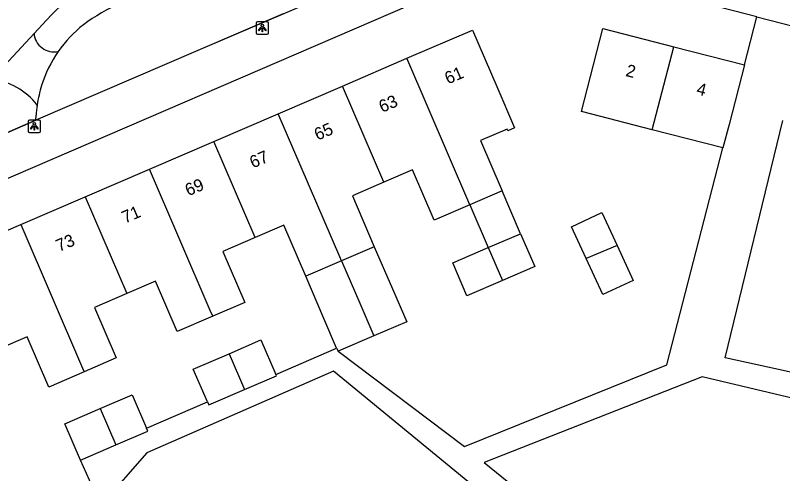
# Model space of a CAD drawing. Extents: x 158352 to 159489, y 383828 to 384597.
# Drawn here: x 159148.2 to 159210.4, y 384382.3 to 384419.4 of the extents above; entities that cross this region are included whole.
import ezdxf

# ---------------------------------------------------------------- set-up
doc = ezdxf.new("R2010")
doc.units = 0
for name, color, linetype in [('IMGEO_Groenvoorziening', 7, 'Continuous'), ('IMGEO_Lichtpunt', 7, 'Continuous'), ('IMGEO_Pand', 7, 'Continuous'), ('IMGEO_Pand_nummerreeks', 7, 'Continuous'), ('IMGEO_Voetpad_open', 7, 'Continuous')]:
    doc.layers.add(name, color=color, linetype=linetype)

msp = doc.modelspace()

# ---------------------------------------------------------------- linework, layer by layer
at = {"layer": 'IMGEO_Groenvoorziening'}
for points in [[(159150.729, 384419.059), (159149.716, 384417.974)], [(159146.259, 384414.27), (159149.716, 384417.974)], [(159149.864, 384410.941), (159149.885, 384411.344)], [(159149.864, 384410.941), (159149.864, 384410.941)]]:
    msp.add_lwpolyline(points, dxfattribs=at)
for centre, radius, start, end in [((159162.771, 384407.974), 16.367, 102.83901, 137.36907), ((159164.212, 384404.245), 17.847, 103.58302, 125.99264), ((159159.999, 384410.744), 10.122, 128.32199, 145.2875), ((159151.351, 384418.116), 1.641, 184.96908, 281.52498), ((159160.026, 384410.718), 10.158, 145.2536, 162.57135), ((159145.644, 384408.866), 5.438, 37.31173, 83.50165), ((159159.966, 384410.72), 10.1, 162.47947, 171.78805), ((159160.314, 384410.688), 10.45, 171.88631, 176.40166)]:
    msp.add_arc(centre, radius, start, end, dxfattribs=at)
at = {"layer": 'IMGEO_Lichtpunt'}
for p, q in [((159167.731, 384418.823), (159167.731, 384418.016)), ((159167.731, 384418.823), (159167.731, 384418.016)), ((159168.633, 384418.918), (159167.825, 384418.918)), ((159168.633, 384418.918), (159167.825, 384418.918)), ((159168.727, 384418.016), (159168.727, 384418.823)), ((159168.727, 384418.016), (159168.727, 384418.823)), ((159167.825, 384417.922), (159168.633, 384417.922)), ((159167.825, 384417.922), (159168.633, 384417.922)), ((159149.242, 384410.845), (159149.242, 384410.038)), ((159149.242, 384410.845), (159149.242, 384410.038)), ((159150.144, 384410.94), (159149.336, 384410.94)), ((159150.144, 384410.94), (159149.336, 384410.94)), ((159150.238, 384410.038), (159150.238, 384410.845)), ((159150.238, 384410.038), (159150.238, 384410.845)), ((159149.336, 384409.944), (159150.144, 384409.944)), ((159149.336, 384409.944), (159150.144, 384409.944))]:
    msp.add_line(p, q, dxfattribs=at)
for points in [[(159168.105, 384418.487), (159168.144, 384418.459), (159167.956, 384418.197), (159167.918, 384418.224), (159168.105, 384418.487)], [(159168.207, 384418.439), (159168.254, 384418.439), (159168.254, 384418.117), (159168.207, 384418.117), (159168.207, 384418.439)], [(159168.317, 384418.459), (159168.355, 384418.486), (159168.542, 384418.224), (159168.503, 384418.196), (159168.317, 384418.459)], [(159149.616, 384410.509), (159149.655, 384410.481), (159149.467, 384410.219), (159149.429, 384410.246), (159149.616, 384410.509)], [(159149.718, 384410.461), (159149.765, 384410.461), (159149.765, 384410.139), (159149.718, 384410.139), (159149.718, 384410.461)], [(159149.828, 384410.481), (159149.866, 384410.508), (159150.053, 384410.246), (159150.014, 384410.218), (159149.828, 384410.481)]]:
    msp.add_lwpolyline(points, dxfattribs=at)
for centre in [(159168.23, 384418.621), (159149.741, 384410.643)]:
    msp.add_circle(centre, 0.0994, dxfattribs=at)
for centre, start, end in [((159167.825, 384418.823), 90, 180), ((159167.825, 384418.823), 90, 180), ((159168.633, 384418.823), 0, 90), ((159168.633, 384418.823), 0, 90), ((159167.825, 384418.016), 180, 270), ((159167.825, 384418.016), 180, 270), ((159168.633, 384418.016), 270, 0), ((159168.633, 384418.016), 270, 360), ((159149.336, 384410.845), 90, 180), ((159149.336, 384410.845), 90, 180), ((159150.144, 384410.845), 0, 90), ((159150.144, 384410.845), 0, 90), ((159149.336, 384410.038), 180, 270), ((159149.336, 384410.038), 180, 270), ((159150.144, 384410.038), 270, 0), ((159150.144, 384410.038), 270, 360)]:
    msp.add_arc(centre, 0.0946, start, end, dxfattribs=at)
at = {"layer": 'IMGEO_Pand'}
for points in [[(159179.934, 384415.96), (159185.26, 384418.256), (159187.239, 384413.665), (159188.684, 384410.312), (159188.143, 384410.079), (159188.085, 384410.215), (159185.918, 384409.281), (159187.675, 384405.205)], [(159199.844, 384410.168), (159194.111, 384411.648), (159194.6, 384413.542), (159195.849, 384418.383), (159201.585, 384416.902)], [(159199.844, 384410.168), (159201.585, 384416.902)], [(159201.585, 384416.902), (159207.321, 384415.421)], [(159174.718, 384413.712), (159179.934, 384415.96)], [(159185.056, 384404.076), (159179.934, 384415.96)], [(159207.321, 384415.421), (159206.071, 384410.58), (159205.582, 384408.687)], [(159169.503, 384411.464), (159174.718, 384413.712)], [(159178.082, 384405.909), (159174.718, 384413.712)], [(159164.287, 384409.216), (159169.503, 384411.464)], [(159174.647, 384399.528), (159174.502, 384399.865), (159169.503, 384411.464)], [(159205.582, 384408.687), (159199.844, 384410.168)], [(159159.071, 384406.968), (159164.287, 384409.216)], [(159167.649, 384401.413), (159164.287, 384409.216)], [(159153.855, 384404.72), (159159.071, 384406.968)], [(159164.21, 384395.045), (159164.01, 384395.508), (159159.071, 384406.968)], [(159185.056, 384404.076), (159182.167, 384402.831), (159180.408, 384406.911), (159178.082, 384405.909)], [(159178.082, 384405.909), (159175.527, 384404.808), (159177.309, 384400.675)], [(159187.675, 384405.205), (159185.056, 384404.076)], [(159189.173, 384401.732), (159187.675, 384405.205)], [(159148.639, 384402.471), (159153.855, 384404.72)], [(159153.855, 384404.72), (159157.238, 384396.869)], [(159185.056, 384404.076), (159186.553, 384400.602)], [(159194.48, 384399.729), (159193.295, 384402.297), (159195.766, 384403.439), (159196.997, 384400.77)], [(159143.423, 384400.223), (159148.639, 384402.471)], [(159148.639, 384402.471), (159153.659, 384390.824), (159153.786, 384390.529)], [(159171.744, 384398.276), (159169.962, 384402.41), (159167.649, 384401.413)], [(159167.649, 384401.413), (159165.023, 384400.281), (159166.799, 384396.161), (159164.21, 384395.045)], [(159186.553, 384400.602), (159189.173, 384401.732)], [(159189.173, 384401.732), (159190.321, 384399.069), (159187.701, 384397.939)], [(159196.997, 384400.77), (159194.48, 384399.729)], [(159196.997, 384400.77), (159198.309, 384397.927), (159195.838, 384396.786), (159194.48, 384399.729)], [(159177.309, 384400.675), (159174.647, 384399.528)], [(159177.309, 384400.675), (159178.784, 384397.253), (159179.933, 384394.59), (159177.27, 384393.442)], [(159187.701, 384397.939), (159184.813, 384396.694), (159183.665, 384399.357), (159186.553, 384400.602)], [(159186.553, 384400.602), (159187.701, 384397.939)], [(159174.647, 384399.528), (159171.744, 384398.276)], [(159174.647, 384399.528), (159176.122, 384396.105), (159177.27, 384393.442)], [(159174.254, 384392.453), (159173.219, 384394.853), (159171.744, 384398.276)], [(159164.21, 384395.045), (159161.317, 384393.798), (159159.562, 384397.87), (159157.238, 384396.869)], [(159157.238, 384396.869), (159154.615, 384395.738), (159156.379, 384391.646), (159153.786, 384390.529)], [(159153.786, 384390.529), (159150.915, 384389.291), (159149.156, 384393.372), (159146.812, 384392.361)], [(159177.27, 384393.442), (159174.367, 384392.19)], [(159165.526, 384391.991), (159168.115, 384393.108), (159169.318, 384390.318)], [(159174.254, 384392.453), (159174.367, 384392.19)], [(159163.778, 384388.087), (159162.633, 384390.743), (159165.526, 384391.991)], [(159165.526, 384391.991), (159166.775, 384389.093)], [(159166.775, 384389.093), (159169.365, 384390.21), (159169.318, 384390.318)], [(159163.778, 384388.087), (159163.882, 384387.846), (159166.775, 384389.093)], [(159155.075, 384387.538), (159157.668, 384388.656), (159158.83, 384385.963)], [(159153.473, 384383.358), (159152.203, 384386.3), (159155.075, 384387.538)], [(159155.075, 384387.538), (159156.344, 384384.596)], [(159156.344, 384384.596), (159158.937, 384385.714), (159158.83, 384385.963)], [(159153.473, 384383.358), (159156.344, 384384.596)]]:
    msp.add_lwpolyline(points, dxfattribs=at)
at = {"layer": 'IMGEO_Voetpad_open'}
for points in [[(159189.405, 384424.275), (159128.173, 384397.847)], [(159208.331, 384419.327), (159194.761, 384422.837), (159189.405, 384424.275)], [(159175.415, 384421.934), (159163.007, 384416.596)], [(159169.915, 384419.568), (159163.007, 384416.596)], [(159207.321, 384415.421), (159208.331, 384419.327)], [(159208.331, 384419.327), (159212.328, 384418.293)], [(159163.007, 384416.596), (159149.864, 384410.941)], [(159163.007, 384416.596), (159149.864, 384410.941)], [(159149.864, 384410.941), (159146.852, 384409.646)], [(159146.852, 384409.646), (159149.864, 384410.941)], [(159212.674, 384390.157), (159205.77, 384391.651), (159210.423, 384410.907)], [(159174.367, 384392.19), (159184.629, 384384.458), (159201.04, 384391.103), (159205.582, 384408.687)], [(159169.318, 384390.318), (159174.254, 384392.453)], [(159189.147, 384378.124), (159174, 384390.575), (159158.873, 384383.963), (159155.809, 384380.468)], [(159241.03, 384381.292), (159239.289, 384381.706), (159203.885, 384390.122), (159186.225, 384383.162), (159218.59, 384356.876), (159219.854, 384355.849)], [(159158.83, 384385.963), (159163.778, 384388.087)], [(159152.033, 384378.256), (159154.466, 384381.193), (159153.473, 384383.358)]]:
    msp.add_lwpolyline(points, dxfattribs=at)

# ---------------------------------------------------------------- texts
at = {"layer": 'IMGEO_Pand_nummerreeks'}
for s, rotation, p in [('61', 23.31704, (159183.284, 384413.832)), ('2', 345.52276, (159197.628, 384414.537)), ('4', 345.52276, (159203.366, 384413.055)), ('63', 23.31704, (159177.942, 384411.53)), ('65', 23.31704, (159172.704, 384409.273)), ('67', 23.31704, (159167.467, 384407.015)), ('69', 23.31704, (159162.229, 384404.758)), ('71', 23.31704, (159157.095, 384402.544)), ('73', 23.31704, (159151.753, 384400.242))]:
    msp.add_text(s, height=1, rotation=rotation, dxfattribs=at).set_placement(p)

doc.saveas('drawing.dxf')
